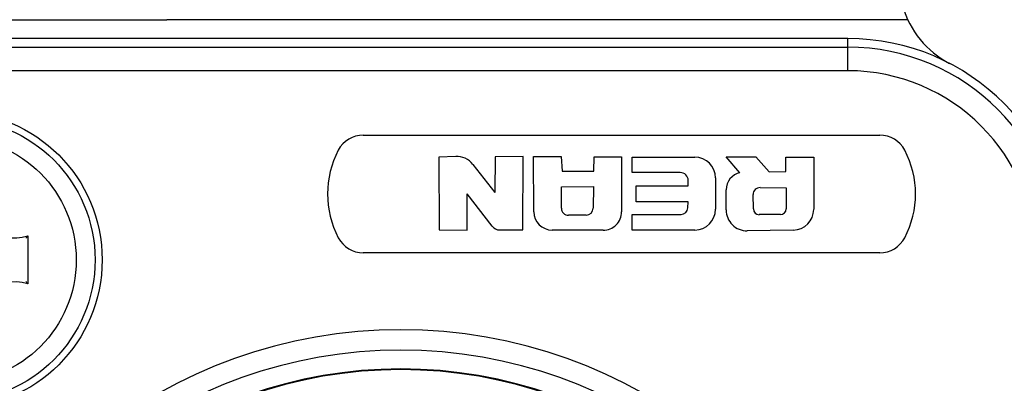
# Model space of a CAD drawing. Header units: millimetres. Extents: x 0 to 420, y -341 to 792.
# Tile 285 of 325: x 354.78 to 358.34, y 159.32 to 160.63. Entities that reach past the tile are written whole.
import ezdxf

# ---------------------------------------------------------------- set-up
doc = ezdxf.new("R2010")
doc.units = ezdxf.units.MM
doc.header["$LTSCALE"] = 23.1
doc.layers.get('0').update_dxf_attribs({"linetype": 'CONTINUOUS'})
doc.layers.add('DIM_PILOTEES', color=7, linetype='CONTINUOUS')
doc.styles.get("Standard").update_dxf_attribs({"font": 'txt', "width": 0.7})
doc.dimstyles.new('DIMSTYLE_4', dxfattribs={"dimtxt": 2.5, "dimasz": 3.5, "dimexe": 2, "dimexo": 0, "dimtad": 1, "dimdec": 0, "dimlfac": 5.882353, "dimdsep": 46, "dimtxsty": 'Standard', "dimblk": '_FILLED', "dimblk1": '_FILLED', "dimblk2": '_FILLED', "dimcen": 0.09, "dimazin": 2, "dimtp": 0.5, "dimtm": 0.5, "dimtfac": 1, "dimtdec": 0, "dimtofl": 0, "dimtmove": 0, "dimatfit": 3, "dimldrblk": '_FILLED', "dimfxl": 0, "dimtolj": 1, "dimarcsym": 0})

# ---------------------------------------------------------------- blocks, each defined once
blk = doc.blocks.new('_FILLED')
at = {"color": 0, "linetype": 'ByBlock'}
blk.add_solid([(0, 0), (-1, 0.1429), (-1, -0.1429)], dxfattribs=at)
blk = doc.blocks.new('*D7')
at = {"layer": 'DIM_PILOTEES', "color": 2, "linetype": 'Continuous'}
for p, q in [((333.3611, 162.8253), (333.3611, 143.9365)), ((394.2482, 162.8253), (394.2482, 143.9365)), ((333.3611, 145.9365), (363.8046, 145.9365)), ((394.2482, 145.9365), (363.8046, 145.9365))]:
    blk.add_line(p, q, dxfattribs=at)
at = {"layer": 'DIM_PILOTEES', "color": 2, "linetype": 'Continuous', "xscale": 3.5, "yscale": 3.5, "zscale": 3.5, "rotation": 180}
blk.add_blockref('_FILLED', (333.3611, 145.9365), dxfattribs=at)
at = {"layer": 'DIM_PILOTEES', "color": 2, "linetype": 'Continuous', "xscale": 3.5, "yscale": 3.5, "zscale": 3.5}
blk.add_blockref('_FILLED', (394.2482, 145.9365), dxfattribs=at)
at = {"layer": 'DIM_PILOTEES', "color": 2, "linetype": 'Continuous', "insert": (363.8046, 149.0615), "char_height": 2.5, "width": 8.303571, "attachment_point": 2, "line_spacing_factor": 0.9}
blk.add_mtext('{\\ftxt;\\W0.0001;\\H0.0001;\\~}{\\ftxt;\\W2.2142857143;\\H2.5; }{\\ftxt;\\W0.0001;\\H0.0001;\\~}', dxfattribs=at)

msp = doc.modelspace()

# ---------------------------------------------------------------- linework, layer by layer
at = {"color": 7, "linetype": 'Continuous'}
for p, q in [((354.3225, 160.6281), (355.3092, 160.6288)), ((357.0001, 160.6288), (355.3092, 160.6288)), ((357.9868, 160.6281), (357.0001, 160.6288)), ((357.7696, 160.5608), (354.5396, 160.5608)), ((357.7696, 160.4446), (357.7696, 160.5608)), ((354.5396, 160.5296), (357.7696, 160.5296)), ((357.7696, 160.4446), (354.5396, 160.4446)), ((356.0189, 160.2123), (357.8855, 160.2123)), ((356.3528, 160.1353), (356.2923, 160.1328)), ((356.2923, 160.1328), (356.2931, 159.8698)), ((356.4956, 160.1337), (356.4944, 160.0049)), ((356.5969, 160.1351), (356.4956, 160.1337)), ((356.5956, 159.8699), (356.5969, 160.1351)), ((356.6342, 160.1347), (356.7341, 160.1345)), ((356.635, 159.9358), (356.6342, 160.1347)), ((356.7341, 160.1345), (356.7373, 160.0816)), ((356.8517, 160.0817), (356.853, 160.134)), ((356.853, 160.134), (356.952, 160.1338)), ((356.952, 160.1338), (356.9523, 159.9355)), ((356.9907, 160.1329), (357.2167, 160.1329)), ((356.9907, 160.0772), (356.9907, 160.1329)), ((357.3303, 160.134), (357.438, 160.1333)), ((357.3801, 160.076), (357.3303, 160.134)), ((357.438, 160.1333), (357.4855, 160.0796)), ((357.546, 160.1327), (357.647, 160.1328)), ((357.5465, 160.0806), (357.546, 160.1327)), ((357.647, 160.1328), (357.6469, 159.9443)), ((356.4148, 160.1067), (356.4944, 160.0049)), ((356.7373, 160.0816), (356.8517, 160.0817)), ((357.1642, 160.0772), (356.9907, 160.0772)), ((357.4855, 160.0796), (357.5465, 160.0806)), ((356.7349, 160.0253), (356.8508, 160.0262)), ((356.735, 159.9479), (356.7349, 160.0253)), ((356.8508, 160.0262), (356.8498, 159.948)), ((357.0046, 160.0288), (357.1931, 160.0288)), ((357.0046, 159.9714), (357.0046, 160.0288)), ((357.1931, 160.0288), (357.1932, 160.048)), ((357.2918, 160.0578), (357.2917, 159.9444)), ((357.453, 160.0226), (357.5476, 160.0218)), ((356.3944, 159.8696), (356.3945, 160.0005)), ((356.4852, 159.8831), (356.3945, 160.0005)), ((357.3303, 159.942), (357.3301, 160.0149)), ((357.4287, 159.9455), (357.4277, 159.9975)), ((357.5476, 160.0218), (357.547, 159.9461)), ((357.1929, 159.9714), (357.0046, 159.9714)), ((357.192, 159.9495), (357.1929, 159.9714)), ((356.8249, 159.9233), (356.7602, 159.9229)), ((356.9907, 159.9255), (357.1674, 159.9255)), ((356.9907, 159.8694), (356.9907, 159.9255)), ((357.5262, 159.9254), (357.4497, 159.9251)), ((354.806, 159.8487), (354.806, 159.6749)), ((356.2931, 159.8698), (356.3944, 159.8696)), ((356.5119, 159.8699), (356.5956, 159.8699)), ((356.8853, 159.8688), (356.7016, 159.8693)), ((357.2173, 159.8694), (356.9907, 159.8694)), ((357.5728, 159.8692), (357.4064, 159.8669)), ((357.8855, 159.7873), (356.0189, 159.7873))]:
    msp.add_line(p, q, dxfattribs=at)
for radius in [0.5355, 0.51, 0.442]:
    msp.add_circle((354.5396, 159.7618), radius, dxfattribs=at)
for centre, radius, start, end in [((358.2945, 160.7727), 0.34, 196.1816, 242.5605), ((357.7696, 159.7618), 0.799, 0, 90), ((357.7696, 159.7618), 0.7678, 0, 90), ((357.7696, 159.7618), 0.6828, 0, 90), ((356.0189, 160.1103), 0.102, 90, 152.336), ((357.8855, 160.1103), 0.102, 27.6927, 90), ((356.2297, 159.9998), 0.34, 152.336, 207.6726), ((356.3559, 160.0606), 0.0748, 38.0424, 92.3613), ((357.2167, 160.0578), 0.0751, 359.9953, 89.7243), ((357.6747, 159.9998), 0.34, 332.336, 27.6726), ((357.164, 160.048), 0.0292, 359.8679, 89.6671), ((357.3927, 160.0149), 0.0626, 101.6341, 180.0003), ((354.7606, 159.9828), 0.1416, 161.3025, 288.6975), ((357.4527, 159.9976), 0.025, 89.4845, 180.1809), ((356.7018, 159.9361), 0.0668, 180.2282, 269.8189), ((356.76, 159.948), 0.025, 180.1006, 270.319), ((356.8247, 159.9483), 0.025, 270.319, 359.2664), ((356.8856, 159.9355), 0.0668, 269.8189, 0.0029), ((357.167, 159.9506), 0.025, 270.9509, 357.6128), ((357.2166, 159.9446), 0.0751, 270.549, 359.917), ((357.4054, 159.942), 0.0751, 180.0156, 270.7976), ((357.4496, 159.9459), 0.0209, 181.1095, 270.228), ((357.5262, 159.9462), 0.0209, 270.228, 359.5589), ((357.5717, 159.9443), 0.0751, 270.7976, 359.942), ((356.5121, 159.9039), 0.034, 217.7165, 269.6246), ((354.513, 160.0589), 0.3607, 322.6469, 324.3435), ((356.0189, 159.8893), 0.102, 207.6927, 270), ((357.8855, 159.8893), 0.102, 270, 332.336), ((354.7606, 159.5408), 0.1416, 71.3025, 198.6975), ((354.513, 159.4647), 0.3607, 35.6565, 37.3531), ((356.1546, 157.7218), 1.7877, 295.0345, 244.9655), ((356.1546, 157.7218), 1.7141, 295.4834, 244.5166), ((356.1546, 157.7218), 1.6462, 296.5861, 243.4139), ((356.1546, 157.7218), 1.6439, 295.7888, 244.2095)]:
    msp.add_arc(centre, radius, start, end, dxfattribs=at)

# ---------------------------------------------------------------- dimensions: what is measured, and where the dimension line sits
at = {"layer": 'DIM_PILOTEES', "color": 2, "linetype": 'Continuous'}
dim = msp.add_linear_dim(base=(333.3611, 145.9365), p1=(394.2482, 162.8253), p2=(333.3611, 162.8253), angle=180, text='{\\ftxt;\\W0.0001;\\H0.0001;\\~}{\\ftxt;\\W2.2142857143;\\H2.5; }{\\ftxt;\\W0.0001;\\H0.0001;\\~}', dimstyle='DIMSTYLE_4', dxfattribs=at)
dim.commit()
dim.dimension.update_dxf_attribs({"geometry": '*D7', "text_midpoint": (363.4475, 145.9365), "dimtype": 160})

doc.saveas('drawing.dxf')
